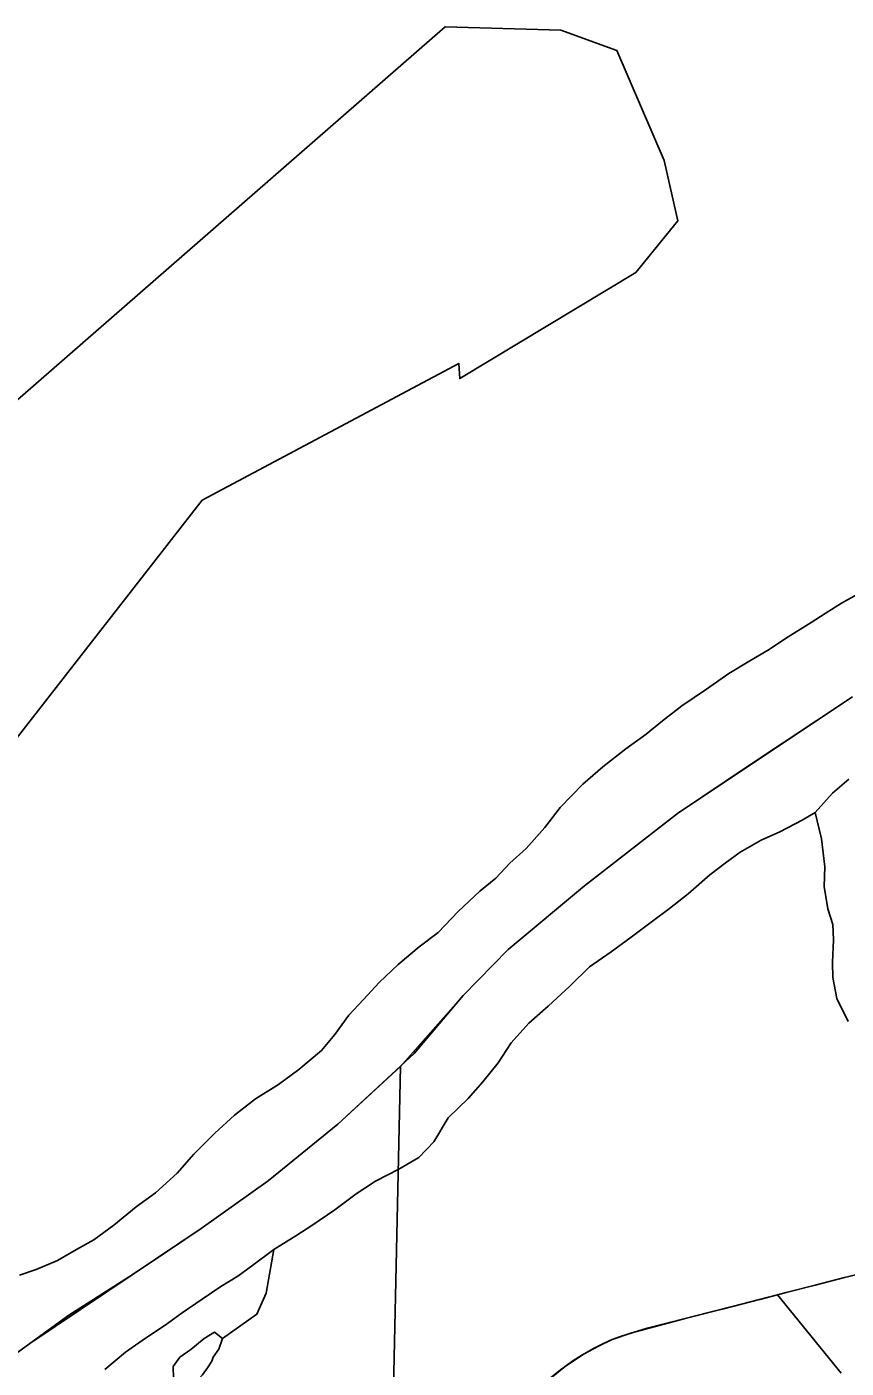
# Model space of a CAD drawing. Extents: x 1443599 to 1910620, y 1028088 to 1361369.
# Drawn here: x 1641737 to 1644492, y 1291584 to 1296093 of the extents above; entities that cross this region are included whole.
import ezdxf

# ---------------------------------------------------------------- set-up
doc = ezdxf.new("R2010")
doc.units = 0
for name, color, linetype in [('GM_X_Adjacent_County', 7, 'Continuous'), ('GM_X_Corporation', 7, 'Continuous'), ('GM_X_County', 7, 'Continuous'), ('GM_X_Major_River', 7, 'Continuous'), ('GM_X_Minor_Lake', 7, 'Continuous'), ('GM_X_Minor_River', 7, 'Continuous'), ('GM_X_State_Route', 7, 'Continuous'), ('GM_X_Township', 7, 'Continuous')]:
    doc.layers.add(name, color=color, linetype=linetype)

msp = doc.modelspace()

# ---------------------------------------------------------------- linework, layer by layer
at = {"layer": 'GM_X_Adjacent_County'}
msp.add_lwpolyline([(1644513.2, 1293840.9), (1644185.2, 1293622.4), (1644129.5, 1293585.2), (1643925.2, 1293448.8), (1643612.4, 1293205.5), (1643356, 1292991.6), (1643204.2, 1292836.8), (1643040, 1292642), (1642783.3, 1292404.1), (1642549.2, 1292214.1), (1642323.4, 1292054.1), (1642091.6, 1291898.2), (1641878.1, 1291762.1), (1641747, 1291667), (1641652.2, 1291598.1)], dxfattribs=at)
at = {"layer": 'GM_X_Corporation'}
for points in [[(1641681, 1293673.5), (1642327, 1294501.3), (1643189.9, 1294960.7), (1643192.6, 1294910.7), (1643784.9, 1295267.1), (1643925.7, 1295441.1), (1643879.5, 1295643.3), (1643721.3, 1296012.6), (1643532.4, 1296081.6), (1643143.4, 1296092.7), (1641240.7, 1294434.2)], [(1644503.5, 1293833.6), (1644170.8, 1293613.1), (1643925.2, 1293448.8), (1643612.4, 1293205.5), (1643356, 1292991.6), (1643204.2, 1292836.8), (1642993.2, 1292598.6), (1642783.3, 1292404.1), (1642549.2, 1292214.1), (1642323.4, 1292054.1), (1642155.1, 1291940.9), (1642091.6, 1291898.2), (1641747, 1291667), (1641652.2, 1291598.1)], [(1641652.2, 1291598.1), (1641747, 1291667), (1642091.6, 1291898.2), (1642155.1, 1291940.9), (1642323.4, 1292054.1), (1642549.2, 1292214.1), (1642783.3, 1292404.1), (1642993.2, 1292598.6), (1642959.2, 1291003.4)], [(1643457.3, 1291516.8), (1643547.8, 1291590.6), (1643610.6, 1291632.3), (1643661.7, 1291660), (1643704.7, 1291680.2), (1643771.3, 1291703.1), (1643955, 1291752.4), (1644079.4, 1291784.1), (1644260.6, 1291831.2), (1644474.9, 1291568)]]:
    msp.add_lwpolyline(points, dxfattribs=at)
at = {"layer": 'GM_X_County'}
msp.add_lwpolyline([(1641652.2, 1291598.1), (1641747, 1291667), (1641878.1, 1291762.1), (1642091.6, 1291898.2), (1642323.4, 1292054.1), (1642549.2, 1292214.1), (1642783.3, 1292404.1), (1643040, 1292642), (1643204.2, 1292836.8), (1643356, 1292991.6), (1643612.4, 1293205.5), (1643925.2, 1293448.8), (1644129.5, 1293585.2), (1644185.2, 1293622.4), (1644513.2, 1293840.9)], dxfattribs=at)
at = {"layer": 'GM_X_Major_River'}
for points in [[(1644539, 1294189.9), (1644476.3, 1294155.2), (1644421.6, 1294120.4), (1644374.5, 1294090.2), (1644288, 1294037.2), (1644233.3, 1294000.3), (1644168.5, 1293961.7), (1644097.7, 1293919.1)], [(1644097.7, 1293919.1), (1644022.6, 1293866.7), (1643939.5, 1293810.4), (1643874.5, 1293759.8), (1643819.6, 1293714.9), (1643750.6, 1293666.3), (1643673.4, 1293605.9), (1643606.2, 1293547.2), (1643530.6, 1293468.7), (1643479.2, 1293401.7), (1643415.7, 1293330.9), (1643360.7, 1293282), (1643313.6, 1293230.9), (1643260.7, 1293188), (1643187.3, 1293119.5), (1643119.9, 1293048.8), (1643056.9, 1293000.1), (1642985.7, 1292941.5), (1642922.4, 1292880.8), (1642869.2, 1292823.8), (1642820.1, 1292770.8), (1642772.8, 1292705.7), (1642727.6, 1292652.6), (1642652.3, 1292588.1), (1642583.3, 1292537.5), (1642506.4, 1292489.1), (1642435.3, 1292434.6), (1642370, 1292373.9), (1642298.5, 1292303.3), (1642243.2, 1292239.3), (1642169.9, 1292173.8), (1642104.9, 1292127.2), (1642029.7, 1292064.7), (1641962.7, 1292016.1), (1641904, 1291983.3), (1641840.3, 1291945.8), (1641768.8, 1291916.2), (1641712.5, 1291897.4)], [(1641999.7, 1291579.7), (1642068.9, 1291638.2), (1642135.9, 1291684.7), (1642202.9, 1291729.2), (1642259.7, 1291769.9), (1642326.7, 1291816.4), (1642389.6, 1291859), (1642446.4, 1291893.7), (1642497.2, 1291930.6), (1642568.3, 1291983), (1642641.3, 1292029.3), (1642696, 1292064.1), (1642773.1, 1292116.3), (1642844.3, 1292170.7), (1642909.2, 1292213.3), (1642988, 1292253.4), (1643054.8, 1292291.9), (1643106, 1292344.8), (1643153.8, 1292425.9), (1643221.3, 1292490.4), (1643270.5, 1292547.3), (1643322, 1292610.3), (1643365.5, 1292677.4), (1643425, 1292744.1), (1643490.2, 1292800.7), (1643563.8, 1292869.1), (1643629.2, 1292933.6), (1643702.3, 1292984), (1643769.3, 1293032.5), (1643840.5, 1293086.9), (1643897.4, 1293129.6), (1643960.4, 1293178.2), (1644033.9, 1293242.6), (1644084.7, 1293281.5), (1644135.5, 1293318.3), (1644206.3, 1293358.7), (1644268.9, 1293387.3), (1644344.3, 1293426.6), (1644388.2, 1293452.5), (1644445.7, 1293517.3), (1644500.7, 1293564.1)]]:
    msp.add_lwpolyline(points, dxfattribs=at)
at = {"layer": 'GM_X_Minor_Lake'}
msp.add_line((1642345.1, 1291585.3), (1642359.9, 1291607.5), dxfattribs=at)
msp.add_lwpolyline([(1642359.9, 1291607.5), (1642363.9, 1291621), (1642382.5, 1291648.6), (1642395.4, 1291684.4), (1642367.9, 1291705.1), (1642333.5, 1291683.9), (1642288.7, 1291646.9), (1642252.2, 1291621.7), (1642229.4, 1291590.2), (1642230.5, 1291550), (1642249.6, 1291517.5), (1642293.7, 1291524.4), (1642328.5, 1291561.7), (1642345.1, 1291585.3)], dxfattribs=at)
at = {"layer": 'GM_X_Minor_River'}
for points in [[(1644388.2, 1293452.5), (1644408.7, 1293363.3), (1644419.7, 1293269.3), (1644418.1, 1293203.1), (1644430.3, 1293128.6), (1644447, 1293076.1), (1644449.7, 1293023.9), (1644445.9, 1292947.8), (1644446.6, 1292897.6), (1644460.9, 1292827.1), (1644499, 1292750)], [(1642568.3, 1291983), (1642542.2, 1291837), (1642511, 1291765.4), (1642395.4, 1291684.4)]]:
    msp.add_lwpolyline(points, dxfattribs=at)
at = {"layer": 'GM_X_State_Route'}
for points in [[(1644485.8, 1291889), (1644500.4, 1291892.9), (1644662.6, 1291934), (1644813.3, 1291973), (1644958.6, 1292012.3), (1645053.9, 1292038.8), (1645119, 1292058.7), (1645188.4, 1292079.7), (1645274.5, 1292109.2)], [(1644260.6, 1291831.2), (1644290.6, 1291838.3), (1644387.6, 1291863), (1644485.8, 1291889)], [(1642945.1, 1290971.6), (1642968.3, 1290995.8), (1643047.4, 1291078.7), (1643116.1, 1291153.7), (1643140.3, 1291180.5), (1643166.6, 1291209.7), (1643264.1, 1291315.7), (1643376.6, 1291436.8), (1643425, 1291485.3), (1643466.4, 1291525.7), (1643503, 1291556.9), (1643531.5, 1291579), (1643576.7, 1291611.3), (1643610.6, 1291632.3), (1643645, 1291651.7), (1643678.4, 1291668.4), (1643704.8, 1291680.3), (1643730, 1291689.9), (1643775.8, 1291704.5), (1643823.1, 1291718.5), (1643897.9, 1291737.9), (1644034.1, 1291772.4), (1644202, 1291815.6), (1644260.6, 1291831.2)]]:
    msp.add_lwpolyline(points, dxfattribs=at)
at = {"layer": 'GM_X_Township'}
msp.add_lwpolyline([(1641652.2, 1291598.1), (1641747, 1291667), (1641878.1, 1291762.1), (1642091.6, 1291898.2), (1642323.4, 1292054.1), (1642549.2, 1292214.1), (1642783.3, 1292404.1), (1643040, 1292642), (1643204.2, 1292836.8), (1643356, 1292991.6), (1643612.4, 1293205.5), (1643925.2, 1293448.8), (1644129.5, 1293585.2), (1644185.2, 1293622.4), (1644513.2, 1293840.9)], dxfattribs=at)

doc.saveas('drawing.dxf')
